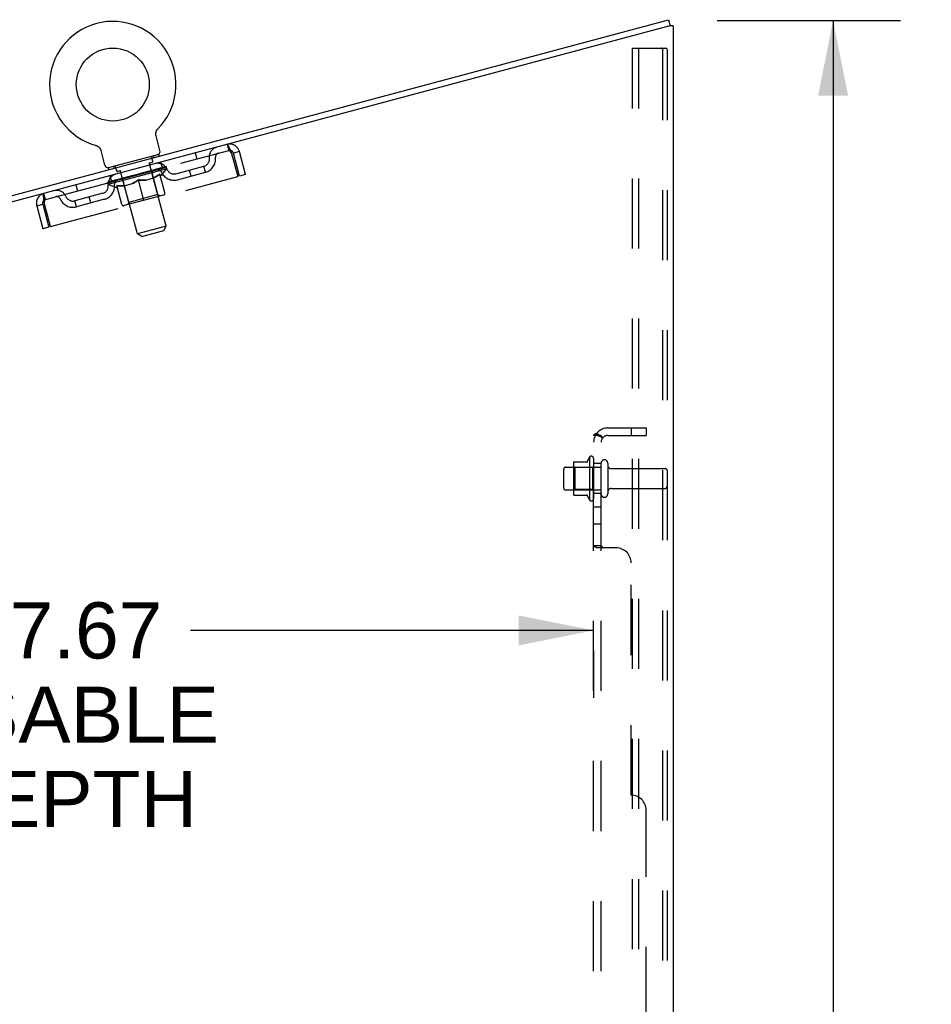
# Model space of a CAD drawing. Header units: inches. Extents: x 0 to 212, y 0 to 138.
# Tile 268 of 269: x 117 to 132, y 86 to 102. Entities that reach past the tile are written whole.
import ezdxf

# ---------------------------------------------------------------- set-up
doc = ezdxf.new("R2010")
doc.units = ezdxf.units.IN
doc.header["$LTSCALE"] = 11.6875
doc.header["$MEASUREMENT"] = 0
doc.linetypes.add('HIDDEN', pattern=[0.2, 0.1, -0.1])
doc.layers.get('0').update_dxf_attribs({"linetype": 'CONTINUOUS'})
for name, color, linetype in [('DEFAULT_2', 8, 'HIDDEN'), ('DIMENSIONS', 7, 'CONTINUOUS'), ('SUBPANEL', 7, 'CONTINUOUS')]:
    doc.layers.add(name, color=color, linetype=linetype)
doc.styles.get("Standard").update_dxf_attribs({"font": 'arial.ttf'})
doc.dimstyles.new('DIMSTYLE_1', dxfattribs={"dimtxt": 0.9375, "dimasz": 1.25, "dimexe": 0.09, "dimexo": 0.07, "dimgap": 0.0375, "dimtad": 0, "dimtih": 1, "dimtoh": 1, "dimzin": 4, "dimdsep": 46, "dimtxsty": 'Standard', "dimblk": '_FILLED', "dimblk1": '_FILLED', "dimblk2": '_FILLED', "dimcen": 0.09, "dimadec": 3, "dimazin": 1, "dimtfac": 1, "dimtdec": 3, "dimtofl": 0, "dimtmove": 0, "dimatfit": 3, "dimldrblk": '_FILLED', "dimfxl": 0, "dimtolj": 1, "dimtzin": 4, "dimarcsym": 0})

# ---------------------------------------------------------------- blocks, each defined once
blk = doc.blocks.new('_FILLED')
at = {"color": 0, "linetype": 'ByBlock'}
blk.add_solid([(0, 0), (-1, 0.2), (-1, -0.2)], dxfattribs=at)
blk = doc.blocks.new('*D7')
at = {"layer": 'DIMENSIONS', "color": 2, "linetype": 'Continuous'}
for p, q in [((128.514, 102.304), (131.571, 102.304)), ((130.446, 102.304), (130.446, 71.671)), ((130.446, 37.54), (130.446, 68.389)), ((128.54, 37.54), (131.571, 37.54))]:
    blk.add_line(p, q, dxfattribs=at)
at = {"layer": 'DIMENSIONS', "color": 2, "linetype": 'Continuous', "xscale": 1.25, "yscale": 1.25, "zscale": 1.25}
for p, rotation in [((130.446, 102.304), 90), ((130.446, 37.54), 270)]:
    blk.add_blockref('_FILLED', p, dxfattribs=dict(at, rotation=rotation))
at = {"layer": 'DIMENSIONS', "color": 2, "linetype": 'Continuous', "insert": (130.446, 71.202), "char_height": 0.9375, "width": 3.27602, "attachment_point": 2, "line_spacing_factor": 0.9}
blk.add_mtext('64.76\\PREF.', dxfattribs=at)
blk = doc.blocks.new('*D10')
at = {"layer": 'DIMENSIONS', "color": 2, "linetype": 'Continuous'}
for p, q in [((108.785, 92.131), (115.511, 92.131)), ((126.451, 92.131), (119.725, 92.131)), ((108.785, 91.79), (108.785, 91.006)), ((126.451, 91.79), (126.451, 91.006))]:
    blk.add_line(p, q, dxfattribs=at)
at = {"layer": 'DIMENSIONS', "color": 2, "linetype": 'Continuous', "xscale": 1.25, "yscale": 1.25, "zscale": 1.25, "rotation": 180}
blk.add_blockref('_FILLED', (108.785, 92.131), dxfattribs=at)
at = {"layer": 'DIMENSIONS', "color": 2, "linetype": 'Continuous', "xscale": 1.25, "yscale": 1.25, "zscale": 1.25}
blk.add_blockref('_FILLED', (126.451, 92.131), dxfattribs=at)
at = {"layer": 'DIMENSIONS', "color": 2, "linetype": 'Continuous', "insert": (117.618, 92.6), "char_height": 0.9375, "width": 5.15799, "attachment_point": 2, "line_spacing_factor": 0.9}
blk.add_mtext('17.67\\PUSABLE\\PDEPTH', dxfattribs=at)

msp = doc.modelspace()

# ---------------------------------------------------------------- linework, layer by layer
at = {"color": 7, "linetype": 'Continuous'}
for p, q in [((109.846, 97.536), (127.699, 102.32)), ((127.699, 102.32), (127.726, 102.219)), ((127.728, 102.22), (127.726, 102.22)), ((119.147, 100.427), (119.148, 100.432)), ((119.147, 100.423), (119.147, 100.427)), ((119.147, 100.419), (119.147, 100.423)), ((119.147, 100.414), (119.147, 100.419)), ((119.147, 100.41), (119.147, 100.414)), ((119.147, 100.406), (119.147, 100.41)), ((119.148, 100.432), (119.149, 100.436)), ((119.149, 100.436), (119.15, 100.44)), ((119.15, 100.44), (119.151, 100.444)), ((119.151, 100.38), (119.15, 100.384)), ((119.151, 100.444), (119.152, 100.449)), ((119.215, 100.14), (119.151, 100.38)), ((119.152, 100.448), (119.153, 100.453)), ((119.153, 100.453), (119.155, 100.457)), ((119.155, 100.457), (119.156, 100.461)), ((119.156, 100.461), (119.158, 100.465)), ((119.158, 100.465), (119.16, 100.469)), ((119.16, 100.469), (119.162, 100.473)), ((119.162, 100.472), (119.164, 100.476)), ((119.164, 100.476), (119.166, 100.48)), ((119.166, 100.48), (119.169, 100.484)), ((119.169, 100.484), (119.171, 100.487)), ((119.171, 100.487), (119.174, 100.491)), ((119.174, 100.491), (119.176, 100.494)), ((119.176, 100.494), (119.179, 100.497)), ((119.176, 100.494), (119.178, 100.495)), ((119.179, 100.497), (119.182, 100.5)), ((119.182, 100.5), (119.182, 100.5)), ((118.146, 100.223), (118.146, 100.223)), ((118.146, 100.223), (118.15, 100.221)), ((118.15, 100.221), (118.154, 100.22)), ((118.154, 100.22), (118.158, 100.219)), ((118.158, 100.219), (118.162, 100.217)), ((118.162, 100.217), (118.166, 100.215)), ((118.166, 100.215), (118.17, 100.213)), ((118.17, 100.213), (118.174, 100.211)), ((118.174, 100.211), (118.178, 100.209)), ((118.178, 100.209), (118.181, 100.206)), ((118.181, 100.207), (118.185, 100.204)), ((118.185, 100.204), (118.189, 100.201)), ((118.188, 100.201), (118.192, 100.199)), ((118.192, 100.199), (118.195, 100.196)), ((118.195, 100.196), (118.198, 100.193)), ((118.198, 100.193), (118.202, 100.19)), ((118.202, 100.19), (118.205, 100.187)), ((118.205, 100.187), (118.207, 100.184)), ((118.207, 100.184), (118.21, 100.18)), ((118.21, 100.18), (118.213, 100.177)), ((118.213, 100.177), (118.215, 100.173)), ((118.215, 100.173), (118.218, 100.17)), ((118.218, 100.17), (118.22, 100.166)), ((118.22, 100.166), (118.222, 100.162)), ((118.298, 99.894), (118.233, 100.135)), ((119.195, 100.072), (118.349, 99.846)), ((119.195, 100.072), (119.202, 100.043)), ((118.349, 99.846), (118.357, 99.817))]:
    msp.add_line(p, q, dxfattribs=at)
at = {"color": 3, "linetype": 'Continuous'}
for p, q in [((127.663, 102.203), (109.873, 97.436)), ((127.675, 102.206), (127.663, 102.203)), ((127.687, 102.209), (127.675, 102.206)), ((127.728, 102.22), (127.687, 102.209)), ((127.78, 102.22), (127.728, 102.22)), ((127.78, 102.22), (127.78, 37.644))]:
    msp.add_line(p, q, dxfattribs=at)
at = {"color": 7, "linetype": 'Continuous'}
for points in [[(119.15, 100.384), (119.149, 100.388), (119.148, 100.393), (119.148, 100.397), (119.147, 100.401), (119.147, 100.406)], [(119.15, 100.384), (119.149, 100.388), (119.148, 100.393), (119.148, 100.397), (119.147, 100.401)], [(118.222, 100.162), (118.224, 100.158), (118.226, 100.154), (118.228, 100.15), (118.229, 100.146), (118.231, 100.142), (118.232, 100.138), (118.233, 100.135)], [(118.231, 100.142), (118.232, 100.138), (118.233, 100.135)]]:
    msp.add_lwpolyline(points, dxfattribs=at)
msp.add_circle((118.429, 101.238), 0.609, dxfattribs=at)
for centre, radius, start, end in [((118.429, 101.238), 1.054, 315.3993, 254.6007), ((119.157, 100.124), 0.06, 285, 15), ((118.356, 99.91), 0.06, 195, 285)]:
    msp.add_arc(centre, radius, start, end, dxfattribs=at)
at = {"layer": 'DEFAULT_2', "color": 8, "linetype": 'HIDDEN'}
for p, q in [((127.101, 37.727), (127.101, 101.845)), ((127.101, 101.845), (127.581, 101.845)), ((127.205, 37.727), (127.205, 101.845)), ((127.581, 101.845), (127.655, 101.845)), ((127.602, 101.815), (127.602, 37.757)), ((127.676, 101.815), (127.676, 37.757)), ((118.146, 100.223), (118.146, 100.223)), ((118.153, 100.221), (118.154, 100.22)), ((120.336, 100.239), (120.363, 100.139)), ((117.305, 99.319), (120.363, 100.139)), ((119.105, 100.048), (119.113, 100.019)), ((119.803, 100.096), (119.83, 99.996)), ((120.411, 100.087), (120.513, 99.704)), ((120.54, 100.121), (120.44, 100.094)), ((120.542, 99.712), (120.44, 100.094)), ((120.643, 99.739), (120.54, 100.121)), ((119.088, 99.94), (119.031, 99.925)), ((119.321, 98.874), (119.041, 99.917)), ((119.095, 99.952), (119.074, 100.03)), ((119.256, 99.842), (119.229, 99.943)), ((119.33, 99.832), (118.352, 99.57)), ((118.359, 99.602), (119.308, 99.856)), ((118.411, 99.616), (118.384, 99.716)), ((118.439, 99.87), (118.447, 99.841)), ((118.496, 99.792), (118.475, 99.869)), ((118.565, 99.8), (118.508, 99.785)), ((118.84, 98.745), (118.56, 99.788)), ((118.745, 99.708), (118.804, 99.727)), ((118.748, 99.709), (118.747, 99.714)), ((118.748, 99.709), (118.747, 99.714)), ((118.747, 99.714), (118.747, 99.714)), ((118.78, 99.717), (118.829, 99.731)), ((118.785, 99.716), (118.784, 99.718)), ((118.788, 99.719), (118.787, 99.722)), ((118.804, 99.724), (118.804, 99.727)), ((118.818, 99.725), (118.817, 99.727)), ((118.831, 99.731), (118.831, 99.731)), ((118.832, 99.729), (118.831, 99.731)), ((118.832, 99.729), (118.831, 99.731)), ((118.832, 99.737), (118.921, 99.755)), ((118.833, 99.732), (118.832, 99.737)), ((118.836, 99.73), (118.835, 99.732)), ((118.836, 99.73), (118.835, 99.732)), ((118.835, 99.732), (118.835, 99.732)), ((118.849, 99.736), (118.886, 99.746)), ((118.85, 99.733), (118.849, 99.736)), ((118.883, 99.742), (118.882, 99.745)), ((118.914, 99.751), (118.913, 99.753)), ((118.914, 99.753), (118.956, 99.764)), ((118.915, 99.751), (118.914, 99.754)), ((118.914, 99.751), (118.914, 99.753)), ((118.916, 99.759), (118.916, 99.76)), ((118.918, 99.754), (118.916, 99.76)), ((118.917, 99.754), (118.916, 99.759)), ((118.918, 99.752), (118.917, 99.754)), ((118.946, 99.759), (118.946, 99.762)), ((118.976, 99.77), (119.022, 99.782)), ((118.976, 99.767), (118.976, 99.77)), ((118.988, 99.771), (118.988, 99.773)), ((118.994, 99.772), (118.993, 99.775)), ((118.996, 99.773), (118.994, 99.78)), ((118.998, 99.773), (118.997, 99.776)), ((119, 99.777), (118.999, 99.782)), ((119.006, 99.775), (119.006, 99.778)), ((119.034, 99.785), (119.082, 99.798)), ((119.034, 99.783), (119.034, 99.785)), ((119.053, 99.788), (119.052, 99.79)), ((119.061, 99.79), (119.061, 99.793)), ((119.065, 99.791), (119.063, 99.798)), ((119.069, 99.792), (119.069, 99.795)), ((119.073, 99.793), (119.072, 99.796)), ((119.077, 99.797), (119.076, 99.802)), ((119.18, 99.401), (119.083, 99.763)), ((119.085, 99.799), (119.241, 99.841)), ((119.086, 99.797), (119.085, 99.799)), ((119.107, 99.802), (119.106, 99.805)), ((119.109, 99.803), (119.109, 99.805)), ((119.121, 99.806), (119.12, 99.812)), ((119.13, 99.809), (119.129, 99.811)), ((119.137, 99.81), (119.137, 99.813)), ((119.14, 99.811), (119.14, 99.814)), ((119.147, 99.816), (119.146, 99.821)), ((119.149, 99.814), (119.148, 99.816)), ((119.165, 99.818), (119.164, 99.822)), ((119.165, 99.818), (119.165, 99.82)), ((119.179, 99.822), (119.178, 99.824)), ((119.19, 99.825), (119.189, 99.827)), ((119.193, 99.826), (119.193, 99.829)), ((119.196, 99.826), (119.195, 99.829)), ((119.199, 99.827), (119.198, 99.83)), ((119.199, 99.827), (119.198, 99.829)), ((119.204, 99.828), (119.204, 99.831)), ((119.208, 99.832), (119.206, 99.837)), ((119.207, 99.829), (119.206, 99.831)), ((119.207, 99.829), (119.207, 99.832)), ((119.297, 99.43), (119.213, 99.744)), ((119.222, 99.711), (119.23, 99.713)), ((119.23, 99.713), (119.33, 99.832)), ((119.244, 99.839), (119.243, 99.842)), ((119.246, 99.84), (119.245, 99.842)), ((119.256, 99.845), (119.255, 99.85)), ((119.279, 99.849), (119.278, 99.851)), ((119.281, 99.849), (119.28, 99.851)), ((119.292, 99.855), (119.291, 99.86)), ((119.301, 99.854), (119.3, 99.857)), ((119.302, 99.855), (119.301, 99.857)), ((119.308, 99.856), (119.308, 99.859)), ((119.314, 99.861), (119.313, 99.866)), ((119.33, 99.832), (119.321, 99.868)), ((119.482, 99.751), (119.948, 99.876)), ((119.509, 99.65), (119.975, 99.775)), ((119.734, 99.71), (119.707, 99.811)), ((119.975, 99.775), (119.948, 99.876)), ((120.643, 99.739), (120.542, 99.712)), ((117.391, 98.868), (120.513, 99.704)), ((117.811, 99.563), (117.838, 99.462)), ((118.352, 99.57), (118.343, 99.606)), ((118.351, 99.603), (118.35, 99.608)), ((118.498, 99.517), (118.352, 99.57)), ((118.359, 99.602), (118.358, 99.604)), ((118.366, 99.604), (118.365, 99.606)), ((118.366, 99.604), (118.366, 99.607)), ((118.373, 99.609), (118.372, 99.614)), ((118.387, 99.609), (118.386, 99.612)), ((118.388, 99.61), (118.387, 99.612)), ((118.409, 99.618), (118.408, 99.623)), ((118.421, 99.619), (118.421, 99.621)), ((118.423, 99.619), (118.423, 99.622)), ((118.581, 99.664), (118.425, 99.622)), ((118.458, 99.631), (118.457, 99.636)), ((118.46, 99.629), (118.459, 99.631)), ((118.461, 99.629), (118.46, 99.632)), ((118.463, 99.63), (118.462, 99.632)), ((118.469, 99.631), (118.468, 99.634)), ((118.469, 99.631), (118.468, 99.634)), ((118.471, 99.632), (118.471, 99.635)), ((118.474, 99.633), (118.473, 99.636)), ((118.477, 99.634), (118.477, 99.636)), ((118.488, 99.637), (118.488, 99.639)), ((118.582, 99.238), (118.497, 99.552)), ((118.502, 99.64), (118.501, 99.645)), ((118.502, 99.64), (118.501, 99.643)), ((118.519, 99.647), (118.517, 99.653)), ((118.518, 99.645), (118.518, 99.647)), ((118.527, 99.647), (118.526, 99.65)), ((118.53, 99.648), (118.529, 99.65)), ((118.537, 99.65), (118.537, 99.652)), ((118.546, 99.652), (118.544, 99.658)), ((118.558, 99.655), (118.557, 99.658)), ((118.56, 99.656), (118.56, 99.658)), ((118.581, 99.662), (118.581, 99.664)), ((118.632, 99.678), (118.584, 99.665)), ((118.588, 99.666), (118.587, 99.671)), ((118.594, 99.665), (118.594, 99.668)), ((118.598, 99.666), (118.597, 99.669)), ((118.697, 99.272), (118.6, 99.634)), ((118.603, 99.667), (118.601, 99.674)), ((118.606, 99.668), (118.605, 99.67)), ((118.614, 99.67), (118.614, 99.673)), ((118.616, 99.548), (118.755, 99.585)), ((118.633, 99.675), (118.632, 99.678)), ((118.69, 99.693), (118.644, 99.681)), ((118.661, 99.683), (118.66, 99.685)), ((118.666, 99.687), (118.664, 99.692)), ((118.671, 99.686), (118.669, 99.693)), ((118.669, 99.685), (118.669, 99.688)), ((118.673, 99.686), (118.672, 99.689)), ((118.679, 99.688), (118.678, 99.69)), ((118.691, 99.691), (118.69, 99.693)), ((118.752, 99.71), (118.71, 99.699)), ((118.721, 99.699), (118.72, 99.701)), ((118.749, 99.706), (118.748, 99.709)), ((118.752, 99.707), (118.751, 99.71)), ((118.753, 99.708), (118.752, 99.71)), ((118.753, 99.708), (118.753, 99.71)), ((118.947, 99.306), (118.855, 99.648)), ((118.973, 99.644), (119.112, 99.681)), ((117.305, 99.319), (117.278, 99.42)), ((118.262, 99.424), (117.795, 99.299)), ((118.498, 99.517), (118.506, 99.519)), ((119.276, 99.394), (118.618, 99.218)), ((119.18, 99.401), (118.697, 99.272)), ((119.18, 99.401), (119.219, 99.379)), ((117.16, 99.215), (117.26, 99.242)), ((117.26, 99.242), (117.362, 98.86)), ((117.391, 98.868), (117.289, 99.25)), ((117.822, 99.198), (117.795, 99.299)), ((118.289, 99.323), (117.822, 99.198)), ((118.064, 99.263), (118.037, 99.363)), ((118.697, 99.272), (118.675, 99.233)), ((117.16, 99.215), (117.262, 98.833)), ((117.362, 98.86), (117.262, 98.833)), ((119.321, 98.874), (118.84, 98.745)), ((118.913, 98.703), (118.84, 98.745)), ((118.913, 98.703), (119.278, 98.801)), ((119.278, 98.801), (119.321, 98.874)), ((126.381, 95.021), (126.381, 94.309)), ((126.451, 94.999), (126.451, 94.331)), ((125.951, 94.507), (125.951, 94.822)), ((125.981, 94.852), (126.576, 94.852)), ((126.115, 94.92), (126.115, 94.409)), ((126.135, 94.848), (126.115, 94.868)), ((126.125, 94.942), (126.353, 94.942)), ((126.135, 94.848), (126.135, 94.481)), ((126.431, 94.848), (126.135, 94.848)), ((126.431, 94.848), (126.451, 94.868)), ((126.431, 94.848), (126.431, 94.481)), ((126.576, 94.407), (126.576, 94.922)), ((126.686, 94.922), (126.686, 94.407)), ((126.748, 94.83), (127.646, 94.83)), ((125.981, 94.477), (126.576, 94.477)), ((126.135, 94.481), (126.115, 94.461)), ((126.431, 94.481), (126.135, 94.481)), ((126.431, 94.481), (126.451, 94.461)), ((126.748, 94.5), (127.646, 94.5)), ((126.125, 94.387), (126.353, 94.387))]:
    msp.add_line(p, q, dxfattribs=at)
for points in [[(127.592, 101.841), (127.587, 101.844), (127.581, 101.845)], [(127.592, 101.841), (127.596, 101.836), (127.599, 101.83), (127.601, 101.823), (127.602, 101.815)], [(127.665, 101.841), (127.66, 101.844), (127.655, 101.845)], [(127.665, 101.841), (127.67, 101.836), (127.673, 101.83), (127.675, 101.823), (127.676, 101.815)], [(120.336, 100.239), (120.338, 100.239), (120.341, 100.236), (120.345, 100.232), (120.349, 100.226), (120.354, 100.218), (120.359, 100.208), (120.364, 100.196), (120.37, 100.183), (120.377, 100.169), (120.383, 100.154), (120.39, 100.138), (120.397, 100.121), (120.404, 100.104), (120.411, 100.087)], [(120.363, 100.139), (120.365, 100.139), (120.368, 100.139), (120.37, 100.137), (120.373, 100.135), (120.377, 100.133), (120.38, 100.129), (120.383, 100.125), (120.387, 100.121), (120.391, 100.116), (120.395, 100.11), (120.399, 100.105), (120.403, 100.099), (120.407, 100.093), (120.411, 100.087)], [(119.213, 99.744), (119.195, 99.731), (119.178, 99.719), (119.16, 99.708), (119.142, 99.697), (119.124, 99.688), (119.106, 99.68)], [(119.112, 99.681), (119.129, 99.69), (119.146, 99.699), (119.163, 99.709), (119.18, 99.719), (119.197, 99.731), (119.213, 99.743)], [(118.622, 99.55), (118.602, 99.548), (118.582, 99.547), (118.561, 99.547), (118.541, 99.548), (118.519, 99.55), (118.497, 99.552)], [(118.498, 99.552), (118.519, 99.549), (118.539, 99.548), (118.559, 99.547), (118.578, 99.546), (118.597, 99.547), (118.616, 99.548)], [(118.855, 99.648), (118.837, 99.635), (118.819, 99.623), (118.802, 99.612), (118.784, 99.601), (118.766, 99.592), (118.748, 99.583)], [(118.755, 99.585), (118.772, 99.594), (118.789, 99.603), (118.806, 99.613), (118.822, 99.623), (118.839, 99.635), (118.856, 99.647)], [(118.981, 99.646), (118.961, 99.644), (118.94, 99.643), (118.92, 99.644), (118.899, 99.644), (118.877, 99.646), (118.855, 99.648)], [(118.856, 99.647), (118.876, 99.645), (118.897, 99.643), (118.916, 99.642), (118.936, 99.642), (118.955, 99.643), (118.973, 99.644)], [(117.289, 99.25), (117.286, 99.269), (117.284, 99.287), (117.282, 99.305), (117.279, 99.322), (117.277, 99.339), (117.276, 99.354), (117.274, 99.368), (117.273, 99.381), (117.273, 99.392), (117.273, 99.401), (117.273, 99.409), (117.274, 99.415), (117.276, 99.418), (117.278, 99.42)], [(117.289, 99.25), (117.289, 99.257), (117.29, 99.265), (117.29, 99.272), (117.291, 99.279), (117.292, 99.285), (117.293, 99.292), (117.293, 99.297), (117.294, 99.302), (117.296, 99.307), (117.297, 99.311), (117.299, 99.314), (117.3, 99.317), (117.302, 99.318), (117.305, 99.319)]]:
    msp.add_lwpolyline(points, dxfattribs=at)
for centre, radius, start, end in [((120.379, 100.078), 0.167, 15, 105), ((119.084, 100.032), 0.01, 105, 195), ((120.206, 100.032), 0.167, 105, 186.9284), ((120.205, 100.032), 0.0625, 105, 187.0137), ((120.379, 100.078), 0.063, 15, 105), ((118.466, 99.867), 0.01, 15, 105), ((119.051, 99.92), 0.01, 105, 195), ((119.085, 99.95), 0.01, 285, 15), ((119.181, 99.757), 0.167, 23.0716, 105), ((119.916, 99.996), 0.125, 285, 6.9284), ((119.916, 99.996), 0.229, 285, 7.0137), ((118.519, 99.58), 0.167, 105, 186.9284), ((118.506, 99.794), 0.01, 195, 285), ((118.55, 99.786), 0.01, 15, 105), ((119.114, 99.771), 0.0318, 105, 195), ((119.181, 99.757), 0.0625, 22.9863, 105), ((119.449, 99.871), 0.229, 202.9863, 285), ((119.449, 99.871), 0.125, 203.0716, 285), ((118.229, 99.544), 0.125, 285, 6.9284), ((118.229, 99.544), 0.229, 285, 7.0137), ((118.519, 99.58), 0.0625, 105, 187.0137), ((118.57, 99.625), 0.0318, 15, 105), ((117.321, 99.259), 0.167, 105, 195), ((117.494, 99.305), 0.167, 23.0716, 105), ((119.269, 99.423), 0.0296, 285, 15), ((117.321, 99.259), 0.063, 105, 195), ((117.494, 99.306), 0.0625, 22.9863, 105), ((117.763, 99.419), 0.229, 202.9863, 285), ((117.763, 99.419), 0.125, 203.0716, 285), ((118.61, 99.246), 0.0296, 195, 285), ((126.981, 94.665), 0.698, 149.3369, 156.0321), ((126.412, 94.999), 0.0384, 0, 145.5503), ((126.631, 94.922), 0.055, 0, 180), ((125.981, 94.822), 0.03, 90, 180), ((126.125, 94.932), 0.01, 90, 174.8062), ((126.256, 94.92), 0.141, 174.7919, 180), ((126.334, 94.952), 0.01, 270, 336.0321), ((126.748, 94.892), 0.0625, 180, 270), ((127.646, 94.8), 0.03, 0, 90), ((125.981, 94.507), 0.03, 180, 270), ((126.748, 94.437), 0.0625, 90, 180), ((127.646, 94.53), 0.03, 270, 360), ((126.256, 94.409), 0.141, 180, 185.2081), ((126.125, 94.397), 0.01, 185.1938, 270), ((126.334, 94.377), 0.01, 23.9679, 90), ((126.981, 94.665), 0.698, 203.9679, 210.6631), ((126.412, 94.331), 0.0384, 214.4497, 360), ((126.631, 94.407), 0.055, 180, 360)]:
    msp.add_arc(centre, radius, start, end, dxfattribs=at)
for centre, major_axis, ratio, start_param, end_param in [((118.805, 99.72), (0.155, 0.032), 0.020645, 1.653558, 2.693409), ((118.832, 99.737), (0.481, 0.16), 0.010478, 1.744704, 1.919237), ((118.597, 99.664), (0.151, 0.05), 0.010478, -0.966236, -0.000846), ((118.896, 99.744), (0.155, 0.032), 0.010478, 1.827541, 2.867392), ((118.832, 99.737), (0.497, 0.102), 0.010478, -1.744704, -1.570171), ((118.88, 99.736), (0.129, 0.027), 0.020645, 2.463296, 3.012344), ((118.772, 99.711), (0.151, 0.05), 0.010478, 0.274201, 1.314052), ((118.706, 99.69), (0.125, 0.042), 0.010478, -0.000298, 0.504314), ((118.683, 99.682), (0.151, 0.05), 0.010478, 0.192946, 0.399283), ((118.832, 99.737), (0.481, 0.16), 0.010478, -1.578586, -1.396888), ((118.988, 99.763), (0.155, 0.032), 0.010478, 2.948646, 3.041925), ((118.964, 99.759), (0.129, 0.026), 0.010478, 2.637279, 3.142076), ((118.863, 99.735), (0.151, 0.05), 0.020645, 0.448184, 1.488034), ((118.79, 99.712), (0.125, 0.041), 0.020645, 0.129249, 0.678296), ((118.773, 99.706), (0.151, 0.05), 0.020645, 0.273651, 0.366929), ((118.832, 99.737), (0.497, 0.102), 0.010478, 1.222355, 1.396888), ((119.072, 99.791), (0.155, 0.032), 0.010478, -3.140747, -2.175357), ((118.832, 99.737), (0.481, 0.159), 0.020645, -1.397439, -1.222906), ((118.954, 99.76), (0.151, 0.049), 0.030195, 0.622307, 1.662158), ((118.874, 99.735), (0.125, 0.041), 0.030195, 0.303372, 0.852419), ((119.116, 99.8), (0.129, 0.026), 0.010478, 2.749043, 3.29809), ((119.15, 99.812), (0.155, 0.032), 0.020645, 2.893995, 3.933846), ((118.865, 99.73), (0.151, 0.049), 0.030195, 0.447774, 0.541052), ((119.151, 99.807), (0.155, 0.032), 0.010478, 2.893445, 2.986723), ((118.832, 99.737), (0.496, 0.103), 0.020645, 1.048373, 1.222906), ((119.042, 99.783), (0.151, 0.048), 0.038841, 0.79662, 1.836471), ((118.832, 99.737), (0.482, 0.157), 0.030195, -1.223315, -1.048783), ((118.958, 99.757), (0.125, 0.04), 0.038841, 0.477686, 1.026733), ((119.181, 99.817), (0.129, 0.027), 0.020645, 2.57506, 3.124108), ((119.218, 99.83), (0.155, 0.033), 0.030195, 2.719872, 3.759723), ((119.122, 99.805), (0.151, 0.047), 0.046319, 0.971151, 2.011002), ((118.956, 99.755), (0.151, 0.048), 0.038841, 0.622087, 0.715366), ((119.219, 99.825), (0.155, 0.032), 0.020645, 2.719462, 2.812741), ((118.832, 99.737), (0.496, 0.105), 0.030195, 0.87425, 1.048783), ((118.832, 99.737), (0.483, 0.154), 0.038841, -1.049002, -0.874469), ((119.038, 99.779), (0.126, 0.039), 0.046319, 0.652216, 1.201263), ((119.195, 99.824), (0.152, 0.046), 0.052395, 1.1459, 2.185751), ((119.235, 99.831), (0.129, 0.027), 0.030195, 2.400937, 2.949985), ((119.275, 99.846), (0.155, 0.034), 0.038841, 2.545558, 3.585409), ((119.112, 99.798), (0.126, 0.038), 0.052395, 0.826965, 1.376012), ((119.043, 99.778), (0.151, 0.047), 0.046319, 0.796618, 0.889896), ((119.276, 99.841), (0.155, 0.033), 0.030195, 2.545339, 2.638617), ((119.256, 99.841), (0.152, 0.044), 0.05688, 1.320842, 2.360692), ((118.832, 99.737), (0.495, 0.108), 0.038841, 0.699936, 0.874469), ((118.832, 99.737), (0.484, 0.15), 0.046319, -0.874471, -0.699939), ((119.318, 99.857), (0.155, 0.035), 0.046319, 2.371028, 3.410879), ((119.277, 99.843), (0.128, 0.028), 0.038841, 2.226624, 2.775671), ((119.304, 99.854), (0.153, 0.043), 0.05963, 1.495927, 2.535778), ((119.177, 99.816), (0.126, 0.037), 0.05688, 1.001907, 1.550954), ((119.347, 99.865), (0.154, 0.036), 0.052395, 2.196279, 3.23613), ((119.306, 99.85), (0.128, 0.029), 0.046319, 2.052093, 2.601141), ((119.124, 99.8), (0.152, 0.046), 0.052395, 0.971367, 1.064645), ((119.338, 99.863), (0.153, 0.041), 0.060556, 1.671089, 2.71094), ((119.32, 99.852), (0.155, 0.034), 0.038841, 2.371026, 2.464304), ((119.36, 99.869), (0.154, 0.038), 0.05688, 2.021337, 3.061188), ((118.832, 99.737), (0.494, 0.112), 0.046319, 0.525406, 0.699939), ((119.357, 99.868), (0.153, 0.039), 0.05963, 1.846251, 2.886102), ((118.832, 99.737), (0.485, 0.146), 0.052395, -0.699723, -0.52519), ((119.232, 99.831), (0.126, 0.035), 0.05963, 1.176993, 1.72604), ((119.32, 99.854), (0.128, 0.03), 0.052395, 1.877344, 2.426392), ((119.275, 99.842), (0.127, 0.034), 0.060556, 1.352155, 1.901202), ((119.319, 99.854), (0.128, 0.031), 0.05688, 1.702402, 2.25145), ((119.304, 99.85), (0.127, 0.033), 0.05963, 1.527317, 2.076364), ((119.196, 99.819), (0.152, 0.044), 0.05688, 1.146309, 1.239587), ((119.348, 99.86), (0.155, 0.035), 0.046319, 2.196495, 2.289773), ((118.832, 99.737), (0.493, 0.116), 0.052395, 0.350657, 0.52519), ((118.832, 99.737), (0.486, 0.141), 0.05688, -0.524781, -0.350248), ((119.257, 99.835), (0.153, 0.043), 0.05963, 1.321394, 1.414673), ((119.361, 99.863), (0.154, 0.036), 0.052395, 2.021746, 2.115024), ((118.832, 99.737), (0.492, 0.121), 0.05688, 0.175715, 0.350248), ((118.832, 99.737), (0.488, 0.136), 0.05963, -0.349695, -0.175162), ((119.306, 99.848), (0.153, 0.041), 0.060556, 1.496556, 1.589835), ((119.358, 99.863), (0.154, 0.038), 0.05688, 1.846804, 1.940083), ((119.34, 99.858), (0.153, 0.039), 0.05963, 1.671719, 1.764997), ((118.832, 99.737), (0.49, 0.126), 0.05963, 0.000629, 0.175162), ((118.832, 99.737), (0.489, 0.131), 0.060556, -0.174533, 0), ((118.33, 99.592), (0.153, 0.041), 0.060556, 0.430652, 1.470503), ((118.832, 99.737), (0.489, 0.131), 0.060556, 3.141593, 3.316126), ((118.832, 99.737), (0.488, 0.136), 0.05963, 2.96643, 3.140963), ((118.331, 99.587), (0.153, 0.043), 0.05963, 1.376596, 1.469874), ((118.364, 99.602), (0.153, 0.039), 0.05963, 0.605815, 1.645666), ((118.311, 99.587), (0.153, 0.043), 0.05963, 0.25549, 1.295341), ((118.832, 99.737), (0.49, 0.126), 0.05963, -2.96643, -2.791898), ((118.832, 99.737), (0.486, 0.141), 0.05688, 2.791345, 2.965878), ((118.365, 99.596), (0.153, 0.041), 0.060556, 1.551758, 1.645036), ((118.312, 99.582), (0.152, 0.044), 0.05688, 1.20151, 1.294789), ((118.366, 99.598), (0.126, 0.035), 0.05963, 1.065228, 1.614276), ((118.35, 99.594), (0.126, 0.037), 0.05688, 0.890143, 1.43919), ((118.395, 99.606), (0.127, 0.034), 0.060556, 1.240391, 1.789438), ((118.412, 99.615), (0.154, 0.038), 0.05688, 0.7809, 1.820751), ((118.308, 99.587), (0.152, 0.044), 0.05688, 0.080405, 1.120256), ((118.832, 99.737), (0.492, 0.121), 0.05688, -2.791345, -2.616812), ((118.832, 99.737), (0.485, 0.146), 0.052395, 2.616403, 2.790936), ((118.414, 99.609), (0.153, 0.039), 0.05963, 1.72692, 1.820198), ((118.309, 99.582), (0.152, 0.046), 0.052395, 1.026568, 1.119847), ((118.35, 99.594), (0.126, 0.038), 0.052395, 0.715201, 1.264248), ((118.438, 99.618), (0.127, 0.033), 0.05963, 1.415553, 1.9646), ((118.473, 99.631), (0.154, 0.036), 0.052395, 0.955842, 1.995693), ((118.321, 99.59), (0.152, 0.046), 0.052395, -0.094537, 0.945314), ((118.832, 99.737), (0.493, 0.116), 0.052395, -2.616403, -2.44187), ((118.832, 99.737), (0.484, 0.15), 0.046319, 2.441654, 2.616187), ((118.475, 99.626), (0.154, 0.038), 0.05688, 1.902006, 1.995284), ((118.323, 99.585), (0.151, 0.047), 0.046319, 0.851819, 0.945098), ((118.364, 99.598), (0.126, 0.039), 0.046319, 0.540452, 1.089499), ((118.493, 99.633), (0.128, 0.031), 0.05688, 1.590638, 2.139686), ((118.546, 99.65), (0.155, 0.035), 0.046319, 1.130591, 2.170442), ((118.35, 99.598), (0.151, 0.047), 0.046319, -0.269286, 0.770565), ((118.832, 99.737), (0.494, 0.112), 0.046319, -2.441654, -2.267121), ((118.832, 99.737), (0.483, 0.154), 0.038841, 2.267123, 2.441656), ((118.547, 99.645), (0.154, 0.036), 0.052395, 2.076947, 2.170226), ((118.351, 99.593), (0.151, 0.048), 0.038841, 0.677289, 0.770567), ((118.393, 99.606), (0.125, 0.04), 0.038841, 0.365921, 0.914969), ((118.558, 99.65), (0.128, 0.03), 0.052395, 1.76558, 2.314627), ((118.627, 99.672), (0.155, 0.034), 0.038841, 1.305122, 2.344973), ((118.832, 99.737), (0.495, 0.108), 0.038841, -2.267123, -2.092591), ((118.393, 99.61), (0.151, 0.048), 0.038841, -0.443817, 0.596034), ((118.832, 99.737), (0.482, 0.157), 0.030195, 2.09281, 2.267343), ((118.628, 99.667), (0.155, 0.035), 0.046319, 2.251696, 2.344975), ((118.395, 99.604), (0.151, 0.049), 0.030195, 0.502975, 0.596254), ((118.435, 99.617), (0.125, 0.041), 0.030195, 0.191608, 0.740655), ((118.632, 99.67), (0.128, 0.029), 0.046319, 1.940329, 2.489376), ((118.45, 99.625), (0.151, 0.049), 0.030195, -0.61813, 0.421721), ((118.714, 99.695), (0.155, 0.033), 0.030195, 1.479435, 2.519286), ((118.832, 99.737), (0.496, 0.105), 0.030195, -2.09281, -1.918277), ((118.832, 99.737), (0.481, 0.159), 0.020645, 1.918687, 2.09322), ((118.715, 99.69), (0.155, 0.034), 0.038841, 2.426227, 2.519505), ((118.451, 99.62), (0.151, 0.05), 0.020645, 0.328852, 0.422131), ((118.489, 99.631), (0.125, 0.041), 0.020645, 0.017485, 0.566532), ((118.712, 99.691), (0.128, 0.028), 0.038841, 2.11486, 2.663907), ((118.519, 99.643), (0.151, 0.05), 0.020645, -0.792253, 0.247598), ((118.832, 99.737), (0.496, 0.103), 0.020645, -1.918687, -1.744154), ((118.806, 99.715), (0.155, 0.033), 0.030195, 2.60054, 2.693819), ((118.52, 99.638), (0.151, 0.05), 0.010478, 0.154869, 0.248148), ((118.553, 99.649), (0.125, 0.042), 0.010478, 6.126688, 6.675735), ((118.796, 99.714), (0.129, 0.027), 0.030195, 2.289173, 2.83822), ((118.898, 99.739), (0.155, 0.032), 0.020645, 2.774664, 2.867942)]:
    msp.add_ellipse(centre, major_axis=major_axis, ratio=ratio, start_param=start_param, end_param=end_param, dxfattribs=at)
at = {"layer": 'SUBPANEL', "color": 8, "linetype": 'HIDDEN'}
for p, q in [((126.688, 95.508), (127.326, 95.508)), ((127.076, 95.508), (127.076, 95.383)), ((127.326, 95.508), (127.326, 95.383)), ((126.451, 39.696), (126.451, 95.383)), ((126.576, 95.383), (126.451, 95.383)), ((126.505, 95.422), (126.601, 95.343)), ((126.576, 39.696), (126.576, 95.383)), ((126.688, 95.383), (127.326, 95.383)), ((126.576, 94.915), (126.451, 94.915)), ((126.576, 94.415), (126.451, 94.415)), ((126.576, 94.186), (126.451, 94.186)), ((126.576, 93.905), (126.451, 93.905)), ((126.576, 93.544), (126.451, 93.544)), ((126.503, 93.51), (126.5, 93.512)), ((126.826, 93.508), (126.505, 93.508)), ((127.076, 89.383), (127.076, 93.258)), ((127.326, 45.946), (127.326, 89.133))]:
    msp.add_line(p, q, dxfattribs=at)
for points in [[(126.473, 95.404), (126.47, 95.402), (126.467, 95.401), (126.464, 95.399), (126.461, 95.397), (126.458, 95.396), (126.456, 95.394), (126.454, 95.392), (126.453, 95.39), (126.452, 95.388), (126.451, 95.387), (126.451, 95.385), (126.451, 95.383)], [(126.505, 95.422), (126.503, 95.42), (126.5, 95.418), (126.498, 95.416), (126.495, 95.414), (126.491, 95.412), (126.488, 95.41), (126.484, 95.408), (126.481, 95.407), (126.473, 95.404)], [(126.519, 95.383), (126.519, 95.383), (126.518, 95.383), (126.518, 95.383), (126.517, 95.383), (126.517, 95.383), (126.516, 95.384), (126.516, 95.384), (126.516, 95.384), (126.516, 95.384)], [(126.516, 95.384), (126.516, 95.384), (126.516, 95.384), (126.516, 95.383), (126.517, 95.383), (126.517, 95.383), (126.518, 95.383), (126.518, 95.383), (126.519, 95.383), (126.519, 95.383), (126.52, 95.383), (126.521, 95.383), (126.521, 95.383), (126.522, 95.383), (126.522, 95.383), (126.523, 95.382), (126.524, 95.382), (126.524, 95.382), (126.525, 95.382), (126.526, 95.382), (126.527, 95.382), (126.527, 95.381), (126.528, 95.381), (126.529, 95.381), (126.529, 95.381), (126.53, 95.381), (126.531, 95.381), (126.532, 95.38), (126.532, 95.38), (126.533, 95.38), (126.534, 95.38), (126.535, 95.38), (126.536, 95.379), (126.536, 95.379), (126.537, 95.379), (126.538, 95.379), (126.539, 95.378), (126.54, 95.378), (126.541, 95.378), (126.541, 95.378), (126.542, 95.377), (126.543, 95.377), (126.544, 95.377), (126.545, 95.376), (126.546, 95.376), (126.547, 95.376), (126.548, 95.375), (126.549, 95.375), (126.55, 95.375), (126.55, 95.374), (126.551, 95.374), (126.552, 95.374), (126.553, 95.373), (126.554, 95.373), (126.555, 95.373), (126.556, 95.372), (126.557, 95.372), (126.558, 95.371), (126.559, 95.371), (126.56, 95.371), (126.561, 95.37), (126.562, 95.37), (126.563, 95.369), (126.564, 95.369), (126.565, 95.369), (126.565, 95.368), (126.566, 95.368), (126.567, 95.367), (126.568, 95.367), (126.569, 95.367), (126.569, 95.366), (126.57, 95.366), (126.571, 95.366), (126.571, 95.365), (126.572, 95.365), (126.573, 95.364), (126.574, 95.364), (126.574, 95.364), (126.575, 95.363), (126.576, 95.363), (126.576, 95.363), (126.577, 95.362), (126.577, 95.362), (126.578, 95.362), (126.578, 95.361), (126.579, 95.361), (126.579, 95.361), (126.58, 95.361), (126.58, 95.361)], [(126.59, 95.36), (126.588, 95.362), (126.586, 95.364), (126.584, 95.366), (126.583, 95.369), (126.581, 95.371), (126.579, 95.373), (126.578, 95.376), (126.577, 95.378), (126.576, 95.38), (126.576, 95.382), (126.576, 95.383)], [(126.58, 95.361), (126.58, 95.36), (126.58, 95.36), (126.58, 95.36), (126.58, 95.361), (126.58, 95.361), (126.579, 95.361), (126.579, 95.361), (126.579, 95.361), (126.578, 95.362), (126.578, 95.362), (126.577, 95.362), (126.577, 95.363), (126.576, 95.363), (126.576, 95.363)], [(126.601, 95.343), (126.602, 95.343), (126.602, 95.344), (126.602, 95.345), (126.602, 95.346), (126.601, 95.347), (126.6, 95.348), (126.599, 95.349), (126.598, 95.351), (126.597, 95.352), (126.596, 95.354), (126.594, 95.356), (126.59, 95.36)], [(126.453, 93.538), (126.452, 93.539), (126.451, 93.541), (126.451, 93.542), (126.451, 93.544)], [(126.461, 93.53), (126.458, 93.532), (126.456, 93.534), (126.454, 93.536), (126.453, 93.538), (126.452, 93.539), (126.451, 93.541), (126.451, 93.542), (126.451, 93.544)], [(126.484, 93.519), (126.477, 93.522), (126.473, 93.524), (126.47, 93.525), (126.467, 93.527), (126.464, 93.529), (126.461, 93.53), (126.458, 93.532), (126.456, 93.534), (126.454, 93.536)], [(126.505, 93.508), (126.503, 93.51), (126.5, 93.512), (126.498, 93.513), (126.495, 93.515), (126.491, 93.516), (126.488, 93.518), (126.484, 93.519)], [(126.577, 93.539), (126.576, 93.541), (126.576, 93.542), (126.576, 93.544)], [(126.583, 93.534), (126.581, 93.535), (126.579, 93.537), (126.578, 93.538), (126.577, 93.539), (126.576, 93.541), (126.576, 93.542), (126.576, 93.544)], [(126.586, 93.531), (126.584, 93.532), (126.583, 93.534), (126.581, 93.535), (126.579, 93.537), (126.578, 93.538)], [(126.598, 93.521), (126.597, 93.523), (126.596, 93.524), (126.594, 93.526), (126.592, 93.527), (126.59, 93.528), (126.586, 93.531)], [(126.601, 93.508), (126.602, 93.51), (126.602, 93.512), (126.602, 93.514), (126.602, 93.515), (126.601, 93.517), (126.6, 93.518), (126.599, 93.52), (126.598, 93.521), (126.597, 93.523), (126.596, 93.524), (126.594, 93.526)], [(126.601, 93.508), (126.602, 93.51), (126.602, 93.512), (126.602, 93.514), (126.602, 93.515), (126.601, 93.517), (126.6, 93.518), (126.599, 93.52)]]:
    msp.add_lwpolyline(points, dxfattribs=at)
for centre, radius, start, end in [((126.688, 95.271), 0.237, 90, 180), ((126.688, 95.271), 0.112, 90, 180), ((126.826, 93.258), 0.25, 0, 90), ((127.076, 89.133), 0.25, 0, 90)]:
    msp.add_arc(centre, radius, start, end, dxfattribs=at)

# ---------------------------------------------------------------- dimensions: what is measured, and where the dimension line sits
at = {"layer": 'DIMENSIONS', "color": 2, "linetype": 'Continuous'}
dim = msp.add_linear_dim(base=(130.446, 102.304), p1=(128.47, 37.54), p2=(128.444, 102.304), angle=90, text='<>\\PREF.', dimstyle='DIMSTYLE_1', dxfattribs=at)
dim.commit()
dim.dimension.update_dxf_attribs({"geometry": '*D7', "text_midpoint": (130.446, 70.03), "dimtype": 160})
dim = msp.add_linear_dim(base=(126.451, 92.131), p1=(108.785, 90.936), p2=(126.451, 90.936), text='<>\\PUSABLE\\PDEPTH', dimstyle='DIMSTYLE_1', dxfattribs=at)
dim.commit()
dim.dimension.update_dxf_attribs({"geometry": '*D10', "text_midpoint": (117.618, 90.725), "dimtype": 160})

doc.saveas('drawing.dxf')
